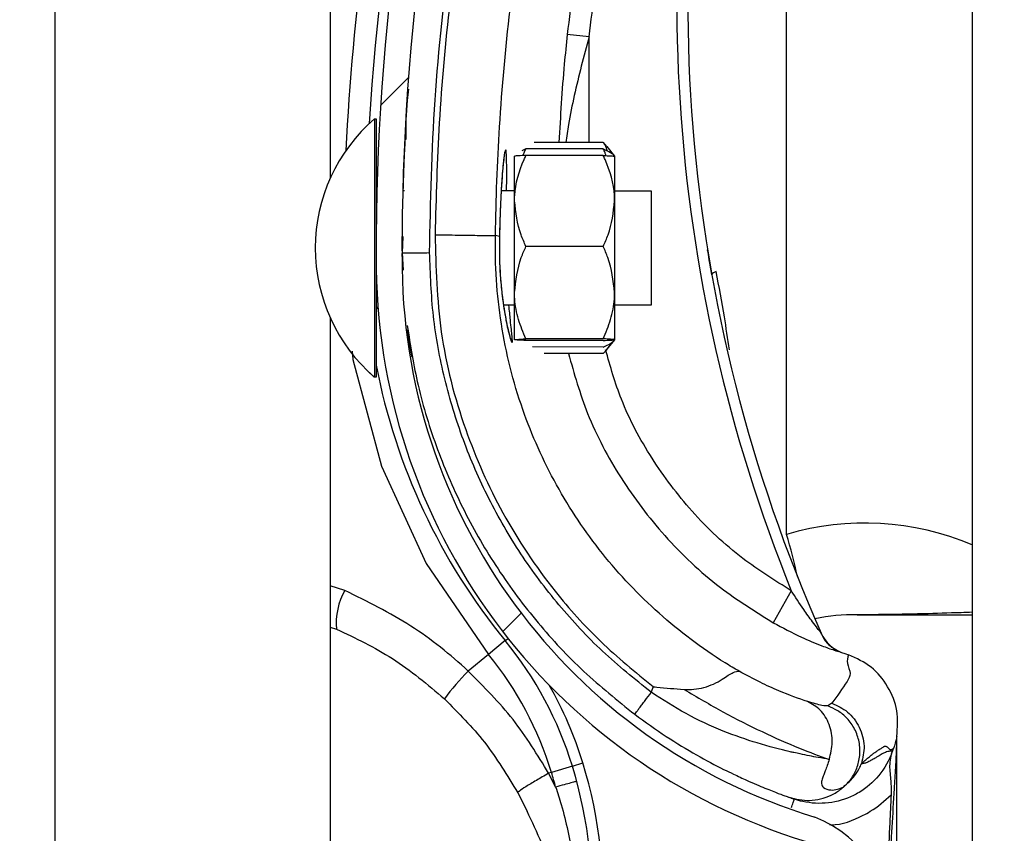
# Model space of a CAD drawing. Header units: inches. Extents: x 170 to 284, y 215 to 248.
# Tile 447 of 656: x 210.7657 to 210.8576, y 223.8136 to 223.8896. Entities that reach past the tile are written whole.
import ezdxf

# ---------------------------------------------------------------- set-up
doc = ezdxf.new("R2010")
doc.units = ezdxf.units.IN
doc.header["$LTSCALE"] = 0.25
doc.header["$MEASUREMENT"] = 0
doc.layers.add('ANNOTATIONS', color=1, linetype='Continuous')
doc.layers.add('RH FRONT OF HOOD', color=7, linetype='Continuous')
doc.styles.add('ARIAL', font='arial.ttf', dxfattribs={"height": 0.09375})
doc.dimstyles.new('STANDARD$0', dxfattribs={"dimtxt": 0.09375, "dimasz": 0.09375, "dimexe": 0.03125, "dimexo": 0.046875, "dimgap": 0.09, "dimtad": 0, "dimtih": 1, "dimtoh": 1, "dimdec": 4, "dimzin": 0, "dimdsep": 46, "dimtxsty": 'ARIAL', "dimcen": 0.09, "dimadec": 0, "dimazin": 0, "dimtfac": 1, "dimtdec": 4, "dimtofl": 0, "dimtmove": 0, "dimatfit": 1, "dimfxl": 1, "dimtolj": 1, "dimtzin": 0, "dimarcsym": 0})

# ---------------------------------------------------------------- blocks, each defined once
blk = doc.blocks.new('*D132')
at = {"layer": 'ANNOTATIONS', "color": 0, "lineweight": -2, "transparency": 16777216}
for p, q in [((210.8125819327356, 224.1544254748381), (212.2530253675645, 224.1544254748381)), ((212.2217753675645, 224.0606754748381), (212.2217753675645, 222.3404997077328)), ((212.2217753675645, 220.1854637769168), (212.2217753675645, 221.9056395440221)), ((211.491250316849, 220.0917137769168), (212.2530253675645, 220.0917137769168))]:
    blk.add_line(p, q, dxfattribs=at)
at = {"layer": 'ANNOTATIONS', "color": 0, "transparency": 16777216}
for points in [[(212.2061503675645, 224.0606754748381), (212.2374003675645, 224.0606754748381), (212.2217753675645, 224.1544254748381)], [(212.2061503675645, 220.1854637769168), (212.2374003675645, 220.1854637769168), (212.2217753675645, 220.0917137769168)]]:
    blk.add_solid(points, dxfattribs=at)
at = {"layer": 'defpoints', "color": 0, "transparency": 16777216}
for p in [(210.7657069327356, 224.1544254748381), (211.444375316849, 220.0917137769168), (212.2217753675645, 220.0917137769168)]:
    blk.add_point(p, dxfattribs=at)
at = {"layer": 'ANNOTATIONS', "color": 0, "transparency": 16777216, "insert": (212.2217753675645, 222.1230696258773), "char_height": 0.09375, "attachment_point": 5, "style": 'ARIAL'}
blk.add_mtext('\\A1;OPENING\\PHEIGHT', dxfattribs=at)

msp = doc.modelspace()

# ---------------------------------------------------------------- hatches: boundary and pattern name
at = {"layer": 'RH FRONT OF HOOD'}
h = msp.add_hatch(dxfattribs=at)
h.set_pattern_fill('ANSI31', color=256, scale=0.34241245, angle=2.8e-322, style=0)
h.set_pattern_definition([(45, (200.7563139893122, 218.4993357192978), (-0.03026527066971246, 0.03026527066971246), [])])
edge = h.paths.add_edge_path(flags=0)
edge.add_arc((210.829581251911, 223.7770340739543), 0.001712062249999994, 450.0000000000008, 472.2104203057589)
edge.add_line((210.8289340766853, 223.7786191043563), (210.8280215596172, 223.780853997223))
edge.add_arc((210.829581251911, 223.7770340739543), 0.004126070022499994, 450, 472.2104203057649, ccw=False)
edge.add_arc((210.829581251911, 223.7681313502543), 0.01302879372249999, 401.47616737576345, 450, ccw=False)
edge.add_arc((210.825335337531, 223.7649811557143), 0.01830194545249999, 359.9999999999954, 400.0613730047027, ccw=False)
edge.add_arc((210.831875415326, 223.7649811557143), 0.01176186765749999, 292.14085769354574, 360, ccw=False)
edge.add_arc((210.829581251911, 223.7682340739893), 0.01566536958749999, 235.25706803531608, 295.43079980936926, ccw=False)
edge.add_arc((210.834820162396, 223.7763492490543), 0.02532140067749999, 212.8542481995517, 235.980933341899, ccw=False)
edge.add_arc((210.826670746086, 223.7699803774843), 0.01504902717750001, 172.1557183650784, 209.3146496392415, ccw=False)
edge.add_arc((210.839100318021, 223.7686449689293), 0.02754708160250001, 453.30850314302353, 532.9325737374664, ccw=False)
edge.add_arc((210.835847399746, 223.8047352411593), 0.008748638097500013, 280.9586189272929, 427.9414322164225)
edge.add_arc((210.8557071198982, 223.8670885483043), 0.05672062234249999, 179.5706357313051, 253.00989973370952, ccw=False)
edge.add_arc((211.014038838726, 223.8682869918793), 0.2150521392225, 163.4260275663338, 180.2060536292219, ccw=False)
edge.add_arc((210.835265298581, 223.9204364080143), 0.02884824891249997, 465.1588434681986, 521.4137567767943, ccw=False)
edge.add_arc((210.817939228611, 223.9749827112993), 0.0284373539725, 290.1205938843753, 343.7190675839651)
edge.add_arc((210.830779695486, 223.9708052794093), 0.01494630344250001, 345.2914408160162, 400.5471921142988)
edge.add_arc((210.827355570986, 223.9689904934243), 0.0187470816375, 397.9578745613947, 431.4396159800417)
edge.add_arc((210.829581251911, 223.9738185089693), 0.0134739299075, 433.8775574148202, 472.2736457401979)
edge.add_arc((210.827013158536, 223.9808379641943), 0.006011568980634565, 474.9825325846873, 495.7175736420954)
edge.add_arc((210.836806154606, 223.9735788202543), 0.01816498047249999, 500.8992600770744, 539.9999999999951)
edge.add_arc((210.829581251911, 223.9735788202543), 0.01094007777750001, 539.9999999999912, 630.0000000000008)
edge.add_arc((210.829581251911, 223.9645048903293), 0.001866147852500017, 270, 285.6422464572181)
edge.add_line((210.8300844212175, 223.9627078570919), (210.8307353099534, 223.9603832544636))
edge.add_arc((210.829581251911, 223.9645048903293), 0.004280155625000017, 269.9999999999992, 285.6422464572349, ccw=False)
edge.add_arc((210.829581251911, 223.9735788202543), 0.01335408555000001, 179.9999999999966, 269.9999999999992, ccw=False)
edge.add_arc((210.836806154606, 223.9735788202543), 0.020578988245, 500.6113583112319, 539.9999999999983, ccw=False)
edge.add_arc((210.827013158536, 223.9808379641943), 0.008425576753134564, 474.5776671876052, 496.4997109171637, ccw=False)
edge.add_arc((210.829581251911, 223.9738185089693), 0.01588793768, 433.69030225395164, 472.4705806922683, ccw=False)
edge.add_arc((210.827355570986, 223.9689904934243), 0.02116108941, 398.1045307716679, 431.5771717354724, ccw=False)
edge.add_arc((210.830779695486, 223.9708052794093), 0.01736031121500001, 345.18024813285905, 400.3658533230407, ccw=False)
edge.add_arc((210.817939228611, 223.9749827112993), 0.030851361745, 289.9181572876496, 343.77953759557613, ccw=False)
edge.add_arc((210.835265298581, 223.9204364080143), 0.02643424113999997, 464.941709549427, 521.3236131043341)
edge.add_arc((211.014038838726, 223.8682869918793), 0.21263813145, 523.4376684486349, 540.2096895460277)
edge.add_arc((210.8557071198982, 223.8670885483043), 0.05430661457, 539.5566266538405, 613.1145348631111)
edge.add_arc((210.835847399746, 223.8047352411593), 0.01116264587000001, 280.0610388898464, 428.5290871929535, ccw=False)
edge.add_arc((210.839100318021, 223.7686449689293), 0.02513307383, 452.9714001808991, 532.9706577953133)
edge.add_arc((210.826670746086, 223.7699803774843), 0.01263501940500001, 532.0830472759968, 568.9826967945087)
edge.add_arc((210.834820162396, 223.7763492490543), 0.022907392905, 213.0443063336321, 236.0197152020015)
edge.add_arc((210.829581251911, 223.7682340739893), 0.01325136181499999, 235.1922404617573, 295.7352497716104)
edge.add_arc((210.831875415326, 223.7649811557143), 0.009347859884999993, 291.7225241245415, 360)
edge.add_arc((210.825335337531, 223.7649811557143), 0.01588793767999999, 359.9999999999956, 399.9521788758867)
edge.add_arc((210.829581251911, 223.7681313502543), 0.01061478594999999, 401.6345013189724, 450.0000000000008)

# ---------------------------------------------------------------- linework, layer by layer
for p, q in [((210.8546275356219, 224.3444764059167), (210.8546275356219, 220.1798849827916)), ((210.7690244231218, 220.1392235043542), (210.7690244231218, 224.2497177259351)), ((210.7947053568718, 224.0671649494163), (210.7947053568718, 223.874791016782)), ((210.8373029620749, 223.8415167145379), (210.8373029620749, 223.9069374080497)), ((210.8188647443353, 223.8879537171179), (210.8168232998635, 223.8881739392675)), ((210.8188619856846, 223.8781019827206), (210.8188647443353, 223.8879537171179)), ((210.7988198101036, 223.8803095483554), (210.7988146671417, 223.8578195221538)), ((210.7988182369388, 223.8803095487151), (210.7988198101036, 223.8803095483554)), ((210.7988198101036, 223.8803095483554), (210.7989910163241, 223.8803095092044)), ((210.7989910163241, 223.8803095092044), (210.7989884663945, 223.8691587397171)), ((210.8016761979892, 223.8783728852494), (210.8016763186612, 223.8783751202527)), ((210.8201772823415, 223.8781016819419), (210.813742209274, 223.878103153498)), ((210.8201772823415, 223.8781016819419), (210.8204821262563, 223.8777125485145)), ((210.8205047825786, 223.8777308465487), (210.8212470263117, 223.8768118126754)), ((210.8118982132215, 223.872644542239), (210.8118991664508, 223.8768129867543)), ((210.8129693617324, 223.8774966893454), (210.8125824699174, 223.8773104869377)), ((210.8201770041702, 223.8768852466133), (210.8129692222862, 223.8768868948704)), ((210.8201771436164, 223.8774950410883), (210.8129693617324, 223.8774966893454)), ((210.8212470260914, 223.8768108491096), (210.8212460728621, 223.8726424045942)), ((210.8014672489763, 223.8736062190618), (210.8016383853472, 223.8736061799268)), ((210.8106557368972, 223.8736041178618), (210.8118984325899, 223.8736038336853)), ((210.8212462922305, 223.8736016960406), (210.8246704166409, 223.8736009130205)), ((210.8246704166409, 223.8736009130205), (210.824668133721, 223.8636177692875)), ((210.8118962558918, 223.8640851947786), (210.8118982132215, 223.872644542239)), ((210.8212460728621, 223.8726424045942), (210.8212441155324, 223.8640830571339)), ((210.810497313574, 223.8693187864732), (210.81012714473, 223.8694232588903)), ((210.8014633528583, 223.8693278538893), (210.8014012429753, 223.8678096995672)), ((210.8014079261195, 223.8679730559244), (210.8014119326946, 223.8693302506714)), ((210.810497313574, 223.8693187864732), (210.81049738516, 223.8693186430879)), ((210.8014012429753, 223.8678096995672), (210.8015026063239, 223.8661664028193)), ((210.801406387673, 223.867451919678), (210.8014071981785, 223.8677264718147)), ((210.8201750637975, 223.8684000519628), (210.8129672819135, 223.8684017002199)), ((210.7989879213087, 223.8667750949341), (210.7989858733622, 223.8578194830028)), ((210.8118952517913, 223.8596942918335), (210.8118962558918, 223.8640851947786)), ((210.8212441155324, 223.8640830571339), (210.8212431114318, 223.8596921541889)), ((210.824668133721, 223.8636177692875), (210.8246679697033, 223.8629005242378)), ((210.8118959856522, 223.8629034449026), (210.8108750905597, 223.8629036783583)), ((210.8246679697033, 223.8629005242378), (210.8212438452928, 223.8629013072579)), ((210.7947053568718, 223.8617174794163), (210.7947053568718, 223.669343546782)), ((210.8201730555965, 223.8596182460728), (210.8129652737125, 223.8596198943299)), ((210.8201730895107, 223.8597665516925), (210.8129653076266, 223.8597681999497)), ((210.8212431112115, 223.8596911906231), (210.8205004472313, 223.8587724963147)), ((210.8201729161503, 223.8590084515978), (210.8135648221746, 223.8590099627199)), ((210.8201727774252, 223.8584018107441), (210.8146552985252, 223.8584030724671)), ((210.7988146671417, 223.8578195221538), (210.7988142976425, 223.8562037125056)), ((210.7989858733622, 223.8578194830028), (210.798985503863, 223.8562036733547)), ((210.7988142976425, 223.8562037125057), (210.7988127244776, 223.8562037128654)), ((210.798985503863, 223.8562036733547), (210.7988142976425, 223.8562037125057)), ((210.7960692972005, 223.8362745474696), (210.7947053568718, 223.836709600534)), ((210.8377356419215, 223.8362540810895), (210.8360525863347, 223.8332744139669)), ((210.7947053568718, 223.8328457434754), (210.7952739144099, 223.8326720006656)), ((210.8110359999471, 223.8315948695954), (210.8112949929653, 223.8318069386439)), ((210.8110359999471, 223.8315948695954), (210.8094626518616, 223.8303065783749)), ((210.8094626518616, 223.8303065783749), (210.8075664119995, 223.8287538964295)), ((210.8423267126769, 223.8305305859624), (210.8427453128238, 223.8303835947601)), ((210.8427453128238, 223.8303835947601), (210.8430773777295, 223.8302598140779)), ((210.8248431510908, 223.8273005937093), (210.8246607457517, 223.8267717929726)), ((210.8415319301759, 223.8257633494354), (210.8411463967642, 223.8255012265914)), ((210.8475911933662, 223.8226423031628), (210.8475911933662, 223.8226642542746)), ((210.8475911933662, 223.7696883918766), (210.8475911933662, 223.8221105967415)), ((210.8472616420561, 223.8215305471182), (210.8471653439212, 223.8212513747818)), ((210.8172971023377, 223.8198835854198), (210.8153519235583, 223.8192907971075)), ((210.8172971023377, 223.8198835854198), (210.8182797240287, 223.8201830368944)), ((210.8153519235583, 223.8192907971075), (210.8150862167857, 223.8192098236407)), ((210.8157402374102, 223.8179341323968), (210.8150862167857, 223.8192098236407)), ((210.8121959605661, 223.8173848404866), (210.8130672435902, 223.8156799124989)), ((210.8375218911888, 223.8169756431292), (210.8376887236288, 223.8169163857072)), ((210.8377671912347, 223.816888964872), (210.8380179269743, 223.8168014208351))]:
    msp.add_line(p, q, dxfattribs=at)
at = {"layer": 'RH FRONT OF HOOD', "flags": 128}
msp.add_lwpolyline([(210.7967477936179, 223.8586325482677), (210.7968207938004, 223.8578375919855), (210.799479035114, 223.8478826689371), (210.8036516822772, 223.8387984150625), (210.8094626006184, 223.8303066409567), (210.8094626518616, 223.8303065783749), (210.8094626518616, 223.8303065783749)], dxfattribs=at)
at = {"layer": 'RH FRONT OF HOOD'}
for centre, radius, start, end in [((211.0140036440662, 223.8669035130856), 0.21606225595, 161.092978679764, 176.5593061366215), ((211.014038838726, 223.8682869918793), 0.2150521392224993, 163.4260275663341, 180.2060536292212), ((211.014038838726, 223.8682869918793), 0.2126381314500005, 163.4376684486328, 180.2096895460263), ((210.9735989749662, 223.8911976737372), 0.1465525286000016, 165.3406183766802, 202.0185750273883), ((210.9735989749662, 223.8911976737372), 0.1455252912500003, 165.3544246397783, 203.870550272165), ((211.0140036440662, 223.8669035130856), 0.2180957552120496, 167.1792232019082, 177.2529346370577), ((210.8092349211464, 223.8682542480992), 0.01593228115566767, 130.8294767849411, 229.1443187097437), ((210.8092364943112, 223.8682542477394), 0.01593228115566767, 130.8294767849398, 229.1443187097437), ((210.7995374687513, 223.8741545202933), 0.0005478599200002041, 179.9868977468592, 209.2820731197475), ((210.8557071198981, 223.8670885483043), 0.05672062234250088, 179.5706357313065, 253.009899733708), ((210.8557071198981, 223.8670885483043), 0.05430661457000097, 179.5566266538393, 253.114534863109), ((210.8307982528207, 223.8655191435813), 0.0005320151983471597, 98.82251519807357, 154.8284159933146), ((210.7995347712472, 223.8623584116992), 0.0005478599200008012, 134.565104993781, 179.98689774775), ((210.8558090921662, 223.8682560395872), 0.05786770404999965, 190.8936622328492, 219.3113539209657), ((210.8445995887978, 223.8168941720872), 0.02568093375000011, 67.01549504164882, 106.5066258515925), ((210.7810809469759, 223.8249947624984), 0.05859940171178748, 12.39253662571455, 16.37646921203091), ((210.8013658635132, 223.8332160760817), 0.006116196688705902, 149.9959646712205, 185.1035778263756), ((210.8434822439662, 223.8168941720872), 0.01712062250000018, 88.6104970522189, 101.9466001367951), ((210.8439098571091, 223.834523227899), 0.0005136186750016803, 268.6104970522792, 270.0142555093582), ((210.8436528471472, 223.8336933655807), 0.003424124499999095, 203.8705502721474, 250.6224115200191), ((210.7845430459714, 223.8099018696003), 0.03424124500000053, 16.94846748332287, 39.31135392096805), ((210.7845430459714, 223.8099018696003), 0.03220774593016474, 16.9484674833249, 39.3113539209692), ((210.8239796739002, 223.8125540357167), 0.02306145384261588, 135.3749046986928, 143.8386130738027), ((210.7845430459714, 223.8099018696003), 0.03526848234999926, 16.94846748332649, 29.83866096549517), ((210.7760269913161, 223.8073066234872), 0.04314396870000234, 355.771303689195, 16.94846748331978), ((210.7760269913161, 223.8073066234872), 0.04417120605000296, 355.7713036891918, 16.94846748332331), ((210.7760269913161, 223.8073066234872), 0.04111046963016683, 14.9804964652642, 16.94846748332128), ((210.835847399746, 223.8047352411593), 0.01116264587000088, 280.0610388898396, 68.52908719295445)]:
    msp.add_arc(centre, radius, start, end, dxfattribs=at)
for points, knots in [([(210.8039693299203, 223.8678154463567), (210.8040681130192, 223.8725708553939), (210.804266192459, 223.8821063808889), (210.805875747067, 223.8964153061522), (210.8083325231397, 223.9107248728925), (210.8108298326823, 223.9201287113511), (210.8120815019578, 223.9248419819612)], [0, 0, 0, 0, 0.2468628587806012, 0.4950083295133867, 0.74689458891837, 1, 1, 1, 1]), ([(210.8244129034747, 223.9251089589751), (210.8239848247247, 223.9236796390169), (210.8223999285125, 223.9183878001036), (210.820104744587, 223.9090897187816), (210.8180381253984, 223.8981803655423), (210.8171868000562, 223.89116806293), (210.8168232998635, 223.8881739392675)], [0, 0, 0, 0, 0.1185397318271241, 0.4388752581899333, 0.7604101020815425, 1, 1, 1, 1]), ([(210.8188647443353, 223.8879537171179), (210.8192244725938, 223.8909168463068), (210.820065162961, 223.897841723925), (210.8221090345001, 223.9086383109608), (210.8243793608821, 223.917840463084), (210.8259521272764, 223.9230918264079), (210.8263757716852, 223.9245063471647)], [0, 0, 0, 0, 0.2395900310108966, 0.5599255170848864, 0.8814604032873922, 0.9999999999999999, 0.9999999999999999, 0.9999999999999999, 0.9999999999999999]), ([(210.812494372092, 223.92435366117), (210.8115202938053, 223.9207234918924), (210.8095693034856, 223.9134525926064), (210.8073910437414, 223.9023718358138), (210.8057799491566, 223.8911892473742), (210.8047691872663, 223.8802205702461), (210.8045745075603, 223.8729727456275), (210.8044810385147, 223.8694929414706)], [0, 0, 0, 0, 0.2027568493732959, 0.4061035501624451, 0.6088604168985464, 0.8122072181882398, 1, 1, 1, 1]), ([(210.8101271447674, 223.8694232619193), (210.8101271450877, 223.8694232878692), (210.8101689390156, 223.8728096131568), (210.8104320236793, 223.8798563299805), (210.8113839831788, 223.8905295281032), (210.8129585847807, 223.9014055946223), (210.8150770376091, 223.9121929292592), (210.8169753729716, 223.9192679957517), (210.8179245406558, 223.9228055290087)], [0, 0, 0, 0, 1.439079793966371e-06, 0.1877923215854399, 0.3908439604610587, 0.5938956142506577, 0.7969478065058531, 1, 1, 1, 1]), ([(210.8168232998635, 223.8881739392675), (210.8167261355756, 223.8872561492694), (210.8163711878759, 223.8839034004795), (210.8161854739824, 223.880543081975), (210.8160505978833, 223.8781026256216)], [0, 0, 0, 0, 0.2737425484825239, 0.9999999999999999, 0.9999999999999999, 0.9999999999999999, 0.9999999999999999]), ([(210.8188647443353, 223.8879537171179), (210.8186176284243, 223.8870447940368), (210.8178799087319, 223.8843313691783), (210.8171216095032, 223.8810373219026), (210.8167821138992, 223.878656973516), (210.8167030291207, 223.8781024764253)], [0, 0, 0, 0, 0.2786878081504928, 0.8319718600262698, 1, 1, 1, 1]), ([(210.8017750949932, 223.8783778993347), (210.8017807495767, 223.8795975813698), (210.8017880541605, 223.8811731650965), (210.8019823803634, 223.8827346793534), (210.8020262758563, 223.8830874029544)], [0, 0, 0, 0, 0.7741143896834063, 1, 1, 1, 1]), ([(210.8016761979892, 223.8783728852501), (210.8016708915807, 223.8782758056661), (210.8016655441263, 223.8781779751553), (210.8016276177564, 223.87742669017), (210.8015710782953, 223.8763258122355), (210.8015101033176, 223.8745121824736), (210.8014796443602, 223.8736062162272)], [0, 0, 0, 0, 0.330770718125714, 0.3333292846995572, 0.6669765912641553, 1, 1, 1, 1]), ([(210.8205639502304, 223.8773086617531), (210.820509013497, 223.877489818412), (210.8204264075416, 223.8777622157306), (210.8202397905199, 223.8780165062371), (210.8201772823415, 223.8781016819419)], [0, 0, 0, 0, 0.6650456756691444, 1, 1, 1, 1]), ([(210.8111611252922, 223.8736040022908), (210.811164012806, 223.873923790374), (210.8111748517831, 223.8751241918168), (210.8111698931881, 223.8765156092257), (210.8111232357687, 223.8773750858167), (210.8110346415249, 223.8774625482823), (210.810908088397, 223.8768118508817), (210.8107396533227, 223.8750895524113), (210.8105766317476, 223.8725334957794), (210.8105243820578, 223.8704158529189), (210.810497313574, 223.8693187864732)], [0, 0, 0, 0, 0.05114929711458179, 0.1920011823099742, 0.3334894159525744, 0.422421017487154, 0.5646212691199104, 0.7065362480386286, 0.8479681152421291, 1, 1, 1, 1]), ([(210.8109594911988, 223.8769457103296), (210.810959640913, 223.8769462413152), (210.8109665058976, 223.8769705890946), (210.8109349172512, 223.8768336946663), (210.8108903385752, 223.8765184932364), (210.8108430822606, 223.8760554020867), (210.8108186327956, 223.8758158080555)], [0, 0, 0, 0, 0.005301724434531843, 0.2431048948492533, 0.6083977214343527, 1, 1, 1, 1]), ([(210.8118982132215, 223.872644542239), (210.8119016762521, 223.8728124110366), (210.8119287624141, 223.8741254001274), (210.8123603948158, 223.8755650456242), (210.8129099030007, 223.8767581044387), (210.8129692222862, 223.8768868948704)], [0, 0, 0, 0, 0.1156468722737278, 0.904534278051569, 1, 1, 1, 1]), ([(210.8129692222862, 223.8768868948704), (210.8127172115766, 223.8768766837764), (210.8122072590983, 223.8768560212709), (210.811922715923, 223.8768307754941), (210.8119035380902, 223.876816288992), (210.8118991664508, 223.8768129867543)], [0, 0, 0, 0, 0.4299704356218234, 0.8700602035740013, 0.9999999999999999, 0.9999999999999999, 0.9999999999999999, 0.9999999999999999]), ([(210.8127143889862, 223.8768754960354), (210.8127370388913, 223.8769669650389), (210.8127901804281, 223.8771815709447), (210.8129040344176, 223.8773818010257), (210.8129693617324, 223.8774966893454)], [0, 0, 0, 0, 0.4262184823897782, 1, 1, 1, 1]), ([(210.8212460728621, 223.8726424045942), (210.8212426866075, 223.8728102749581), (210.8212162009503, 223.8741232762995), (210.8207852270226, 223.875563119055), (210.8202362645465, 223.8767564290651), (210.8201770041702, 223.8768852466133)], [0, 0, 0, 0, 0.1156468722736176, 0.9045342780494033, 0.9999999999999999, 0.9999999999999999, 0.9999999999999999, 0.9999999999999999]), ([(210.8201770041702, 223.8768852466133), (210.8204290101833, 223.876874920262), (210.8209389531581, 223.8768540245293), (210.8212234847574, 223.876828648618), (210.8212426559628, 223.8768141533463), (210.8212470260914, 223.8768108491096)], [0, 0, 0, 0, 0.4299704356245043, 0.8700602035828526, 0.9999999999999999, 0.9999999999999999, 0.9999999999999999, 0.9999999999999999]), ([(210.8204318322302, 223.8768737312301), (210.8204092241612, 223.8769652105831), (210.8203561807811, 223.8771798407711), (210.8202424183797, 223.8773801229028), (210.8201771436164, 223.8774950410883)], [0, 0, 0, 0, 0.4262184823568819, 1, 1, 1, 1]), ([(210.8201771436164, 223.8774950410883), (210.8204291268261, 223.8773849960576), (210.8209390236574, 223.877162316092), (210.8212234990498, 223.8768911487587), (210.8212426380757, 223.8767359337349), (210.8212470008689, 223.8767005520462)], [0, 0, 0, 0, 0.4299704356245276, 0.8700602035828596, 1, 1, 1, 1]), ([(210.8108186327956, 223.8758158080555), (210.8108139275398, 223.8757722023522), (210.8107785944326, 223.8754447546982), (210.8107061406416, 223.8745044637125), (210.8106141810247, 223.8730092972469), (210.8105411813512, 223.8712329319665), (210.8105061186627, 223.8699630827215), (210.8104981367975, 223.8693133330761), (210.8104981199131, 223.8693119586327)], [0, 0, 0, 0, 0.03583539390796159, 0.2690981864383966, 0.5116419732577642, 0.7561140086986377, 0.9994840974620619, 1, 1, 1, 1]), ([(210.8129672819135, 223.8684017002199), (210.8128044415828, 223.8687600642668), (210.8121883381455, 223.8701159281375), (210.8120211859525, 223.8715727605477), (210.8118982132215, 223.872644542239)], [0, 0, 0, 0, 0.2643068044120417, 1, 1, 1, 1]), ([(210.8201750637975, 223.8684000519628), (210.8203380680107, 223.8687583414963), (210.8209547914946, 223.8701139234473), (210.8211226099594, 223.8715706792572), (210.8212460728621, 223.8726424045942)], [0, 0, 0, 0, 0.2643068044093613, 1, 1, 1, 1]), ([(210.8044806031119, 223.8694929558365), (210.8052047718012, 223.8694815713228), (210.8066531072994, 223.869458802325), (210.8084942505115, 223.8694308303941), (210.8098091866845, 223.8694148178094), (210.8100211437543, 223.8694204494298), (210.8101271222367, 223.8694232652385)], [0, 0, 0, 0, 0.2500007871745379, 0.5000009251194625, 0.7500005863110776, 1, 1, 1, 1]), ([(210.8044806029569, 223.8694929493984), (210.8045633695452, 223.8664556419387), (210.8047316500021, 223.8602802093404), (210.8070210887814, 223.8514932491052), (210.8106354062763, 223.8433266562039), (210.8150501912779, 223.8367466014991), (210.8198592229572, 223.8313619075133), (210.8231732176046, 223.8286613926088), (210.8248431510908, 223.8273005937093)], [0, 0, 0, 0, 0.1870908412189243, 0.3803918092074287, 0.5558755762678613, 0.7364481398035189, 0.8671952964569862, 1, 1, 1, 1]), ([(210.8328703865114, 223.8287326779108), (210.8324286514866, 223.8289953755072), (210.8297811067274, 223.8305698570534), (210.8252560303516, 223.8340012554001), (210.819924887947, 223.8396025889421), (210.815636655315, 223.8460424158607), (210.8123873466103, 223.8532684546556), (210.8104277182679, 223.8611432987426), (210.8100569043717, 223.8666712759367), (210.810127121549, 223.8694232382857), (210.8101271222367, 223.8694232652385)], [0, 0, 0, 0, 0.03155846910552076, 0.1891461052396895, 0.34673388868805, 0.5043277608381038, 0.6619226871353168, 0.8309600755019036, 0.9999983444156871, 1, 1, 1, 1]), ([(210.8104987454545, 223.8693097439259), (210.8104974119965, 223.8692673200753), (210.8104765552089, 223.8686037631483), (210.8104818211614, 223.8672721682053), (210.8105757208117, 223.8654486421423), (210.8106949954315, 223.8641442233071), (210.8107824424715, 223.8635493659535), (210.810799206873, 223.8634353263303)], [0, 0, 0, 0, 0.02096907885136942, 0.3279800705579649, 0.6261032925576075, 0.928320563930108, 1, 1, 1, 1]), ([(210.81049738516, 223.8693186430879), (210.810489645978, 223.8688636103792), (210.8104651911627, 223.8674257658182), (210.810587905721, 223.8650155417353), (210.8109039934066, 223.8624740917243), (210.8112870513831, 223.8605468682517), (210.8115692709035, 223.8595629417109), (210.8117143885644, 223.8593270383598), (210.8117025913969, 223.8598851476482), (210.8115447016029, 223.8611367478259), (210.8114253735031, 223.8624235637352), (210.8113808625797, 223.8629035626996)], [0, 0, 0, 0, 0.05799721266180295, 0.1832636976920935, 0.306412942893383, 0.4347166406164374, 0.5675677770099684, 0.6609498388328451, 0.792266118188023, 0.9225125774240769, 1, 1, 1, 1]), ([(210.8014012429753, 223.8678096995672), (210.8014355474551, 223.8678097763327), (210.8014883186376, 223.8678098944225), (210.8018085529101, 223.8678106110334), (210.8021399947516, 223.8678113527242), (210.8025514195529, 223.8678122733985), (210.8031493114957, 223.8678136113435), (210.8036462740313, 223.8678147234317), (210.8039693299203, 223.8678154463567)], [0, 0, 0, 0, 0.2394568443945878, 0.3683606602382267, 0.5000000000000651, 0.631639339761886, 0.7605431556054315, 1, 1, 1, 1]), ([(210.8246607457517, 223.8267717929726), (210.8231161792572, 223.8280133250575), (210.8200245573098, 223.8304983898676), (210.8159666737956, 223.8348710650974), (210.8123928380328, 223.8396470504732), (210.8094044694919, 223.8448211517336), (210.807013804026, 223.8502964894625), (210.8052909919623, 223.8560125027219), (210.804185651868, 223.8618751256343), (210.8040412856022, 223.8658395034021), (210.8039693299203, 223.8678154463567)], [0, 0, 0, 0, 0.1247413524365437, 0.2496837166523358, 0.3746881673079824, 0.4999855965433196, 0.6253465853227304, 0.7503062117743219, 0.8755465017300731, 1, 1, 1, 1]), ([(210.8118962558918, 223.8640851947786), (210.8120242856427, 223.8651963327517), (210.8121950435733, 223.8666782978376), (210.8128127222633, 223.8680567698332), (210.8129672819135, 223.8684017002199)], [0, 0, 0, 0, 0.7497733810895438, 0.9999999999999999, 0.9999999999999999, 0.9999999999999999, 0.9999999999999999]), ([(210.8212441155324, 223.8640830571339), (210.8211165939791, 223.8651942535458), (210.8209465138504, 223.8666762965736), (210.8203294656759, 223.8680550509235), (210.8201750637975, 223.8684000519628)], [0, 0, 0, 0, 0.7497733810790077, 1, 1, 1, 1]), ([(210.8303167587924, 223.8657454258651), (210.8302309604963, 223.8662376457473), (210.8300691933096, 223.867165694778), (210.8299311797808, 223.8680205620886), (210.8299225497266, 223.8680742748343), (210.82991924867, 223.8680948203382)], [0, 0, 0, 0, 0.4108597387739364, 0.7746496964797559, 1, 1, 1, 1]), ([(210.831952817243, 223.8587292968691), (210.8318055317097, 223.8597685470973), (210.831455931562, 223.86223533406), (210.8309876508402, 223.864648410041), (210.830716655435, 223.8660448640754)], [0, 0, 0, 0, 0.4212971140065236, 1, 1, 1, 1]), ([(210.8129653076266, 223.8597681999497), (210.8127134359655, 223.8603660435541), (210.8122037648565, 223.8615758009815), (210.8119195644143, 223.8630493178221), (210.8119005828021, 223.8638928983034), (210.8118962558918, 223.8640851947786)], [0, 0, 0, 0, 0.4299704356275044, 0.870060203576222, 0.9999999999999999, 0.9999999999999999, 0.9999999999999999, 0.9999999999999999]), ([(210.8201730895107, 223.8597665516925), (210.8204252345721, 223.8603642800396), (210.8209354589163, 223.86157380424), (210.8212203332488, 223.863047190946), (210.8212397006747, 223.8638907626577), (210.8212441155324, 223.8640830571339)], [0, 0, 0, 0, 0.4299704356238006, 0.8700602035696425, 1, 1, 1, 1]), ([(210.810799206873, 223.8634353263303), (210.8108517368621, 223.8630474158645), (210.8109745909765, 223.8621401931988), (210.8111948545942, 223.8610380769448), (210.8113764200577, 223.8602658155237), (210.8114918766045, 223.8598965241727), (210.8114946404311, 223.8598894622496), (210.8114954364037, 223.8598874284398)], [0, 0, 0, 0, 0.1981000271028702, 0.4633049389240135, 0.7305309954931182, 0.922393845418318, 1, 1, 1, 1]), ([(210.8018878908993, 223.8610188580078), (210.8021808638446, 223.8591491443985), (210.8027972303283, 223.8552155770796), (210.8046143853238, 223.8494056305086), (210.8071077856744, 223.8436501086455), (210.8102539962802, 223.8382191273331), (210.8140039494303, 223.8332047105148), (210.8182642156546, 223.8286231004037), (210.8215023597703, 223.8260183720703), (210.8231185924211, 223.8247182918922)], [0, 0, 0, 0, 0.1313887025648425, 0.2764200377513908, 0.4215581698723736, 0.5666389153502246, 0.7114924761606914, 0.8559992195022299, 1, 1, 1, 1]), ([(210.8023320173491, 223.85806080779), (210.8023342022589, 223.8580500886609), (210.8023428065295, 223.8580078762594), (210.8021918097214, 223.8587501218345), (210.8020020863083, 223.8600438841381), (210.8019178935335, 223.8606180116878)], [0, 0, 0, 0, 0.1591842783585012, 0.6268746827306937, 1, 1, 1, 1]), ([(210.8023318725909, 223.8580607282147), (210.8023340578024, 223.8580500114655), (210.8023426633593, 223.8580078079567), (210.8021917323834, 223.8587494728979), (210.8020021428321, 223.8600422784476), (210.801918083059, 223.860615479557)], [0, 0, 0, 0, 0.1592756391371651, 0.6272415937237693, 1, 1, 1, 1]), ([(210.8023317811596, 223.8580606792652), (210.8023339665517, 223.8580499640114), (210.8023425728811, 223.8580077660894), (210.8021916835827, 223.8587490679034), (210.8020021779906, 223.8600412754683), (210.8019182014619, 223.8606138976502)], [0, 0, 0, 0, 0.1593327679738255, 0.6274710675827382, 1, 1, 1, 1]), ([(210.8023316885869, 223.8580606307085), (210.802333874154, 223.8580499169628), (210.802342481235, 223.8580077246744), (210.8021916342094, 223.8587486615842), (210.8020022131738, 223.8600402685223), (210.8019183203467, 223.8606123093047)], [0, 0, 0, 0, 0.1593901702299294, 0.627701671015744, 1, 1, 1, 1]), ([(210.8118952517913, 223.8596942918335), (210.8120230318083, 223.8597133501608), (210.8121934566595, 223.8597387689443), (210.8128108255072, 223.8597623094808), (210.8129653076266, 223.8597681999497)], [0, 0, 0, 0, 0.7497733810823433, 1, 1, 1, 1]), ([(210.8129652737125, 223.8596198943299), (210.8127132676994, 223.8596302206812), (210.8122033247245, 223.8596511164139), (210.8119187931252, 223.8596764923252), (210.8118996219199, 223.8596909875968), (210.8118952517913, 223.8596942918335)], [0, 0, 0, 0, 0.4299704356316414, 0.870060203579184, 0.9999999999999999, 0.9999999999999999, 0.9999999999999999, 0.9999999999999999]), ([(210.8201727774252, 223.8584018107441), (210.8204554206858, 223.8586905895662), (210.8207662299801, 223.8590081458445), (210.8208886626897, 223.8593454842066), (210.820899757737, 223.8593760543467)], [0, 0, 0, 0, 0.9093784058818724, 1, 1, 1, 1]), ([(210.8201729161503, 223.8590084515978), (210.8204249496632, 223.8591183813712), (210.820934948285, 223.8593408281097), (210.8212195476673, 223.8596118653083), (210.8212387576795, 223.8597670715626), (210.8212431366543, 223.8598024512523)], [0, 0, 0, 0, 0.4299704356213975, 0.8700602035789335, 1, 1, 1, 1]), ([(210.8201730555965, 223.8596182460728), (210.820425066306, 223.8596284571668), (210.8209350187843, 223.8596491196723), (210.8212195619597, 223.859674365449), (210.8212387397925, 223.8596888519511), (210.8212431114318, 223.8596921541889)], [0, 0, 0, 0, 0.4299704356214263, 0.8700602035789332, 1, 1, 1, 1]), ([(210.8212431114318, 223.8596921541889), (210.8211153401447, 223.8597112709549), (210.8209449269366, 223.8597367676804), (210.8203275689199, 223.8597605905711), (210.8201730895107, 223.8597665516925)], [0, 0, 0, 0, 0.7497733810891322, 0.9999999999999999, 0.9999999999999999, 0.9999999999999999, 0.9999999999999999]), ([(210.816933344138, 223.8584025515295), (210.8174682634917, 223.8565152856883), (210.8186198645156, 223.8524522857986), (210.8217039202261, 223.8467051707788), (210.825851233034, 223.8411961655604), (210.8306829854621, 223.8366229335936), (210.8343733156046, 223.8343216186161), (210.8360525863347, 223.8332744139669)], [0, 0, 0, 0, 0.1810254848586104, 0.3897206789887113, 0.598415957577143, 0.8172607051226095, 1, 1, 1, 1]), ([(210.8377356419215, 223.8362540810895), (210.836199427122, 223.8372121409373), (210.8328235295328, 223.8393175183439), (210.8284022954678, 223.8435007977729), (210.824612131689, 223.8485419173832), (210.8218583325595, 223.8536442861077), (210.8208452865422, 223.857195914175), (210.8203996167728, 223.8587583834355)], [0, 0, 0, 0, 0.1859244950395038, 0.408577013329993, 0.6208996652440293, 0.8332222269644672, 1, 1, 1, 1]), ([(210.8075664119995, 223.8287538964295), (210.8075663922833, 223.8287539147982), (210.805905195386, 223.8303015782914), (210.8022795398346, 223.8332221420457), (210.7981620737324, 223.835245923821), (210.7960692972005, 223.8362745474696)], [0, 0, 0, 0, 5.836249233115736e-06, 0.4917349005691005, 1, 1, 1, 1]), ([(210.8404327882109, 223.83242341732), (210.8404290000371, 223.8324279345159), (210.8403613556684, 223.8325085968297), (210.8401195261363, 223.8328136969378), (210.839599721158, 223.8335032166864), (210.8387578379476, 223.8346805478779), (210.8381168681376, 223.8356672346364), (210.8377356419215, 223.8362540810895)], [0, 0, 0, 0, 0.005253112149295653, 0.09380336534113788, 0.2660256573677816, 0.5634579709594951, 1, 1, 1, 1]), ([(210.8546275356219, 223.8342406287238), (210.8542769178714, 223.8342287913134), (210.8527169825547, 223.834176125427), (210.8504599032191, 223.8341090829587), (210.8480722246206, 223.8340544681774), (210.8465175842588, 223.8340297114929), (210.8455199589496, 223.8340187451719), (210.8448863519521, 223.8340139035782), (210.8444864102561, 223.834011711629), (210.8442345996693, 223.8340106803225), (210.8440611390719, 223.8340101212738), (210.843952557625, 223.8340098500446), (210.8439032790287, 223.8340097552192), (210.8438991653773, 223.8340097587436), (210.8438974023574, 223.834009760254)], [0, 0, 0, 0, 0.09048385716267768, 0.4025722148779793, 0.6140598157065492, 0.7523489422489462, 0.8411803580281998, 0.8978729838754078, 0.9340902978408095, 0.9574251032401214, 0.9727591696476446, 0.9884414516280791, 0.995046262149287, 1, 1, 1, 1]), ([(210.8439099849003, 223.83400960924), (210.8439115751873, 223.8340096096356), (210.8439153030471, 223.8340096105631), (210.8439657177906, 223.8340096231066), (210.8440762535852, 223.8340096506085), (210.8442524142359, 223.8340096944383), (210.8445092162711, 223.8340097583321), (210.8449171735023, 223.8340098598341), (210.8455634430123, 223.8340100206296), (210.8465799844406, 223.8340102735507), (210.8481602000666, 223.8340106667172), (210.8505728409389, 223.8340112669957), (210.8528040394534, 223.8340118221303), (210.8543176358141, 223.8340121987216), (210.8546275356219, 223.8340122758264)], [0, 0, 0, 0, 0.004737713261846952, 0.01110587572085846, 0.02657793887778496, 0.04194739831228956, 0.06549174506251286, 0.1021665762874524, 0.159676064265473, 0.2498373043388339, 0.3901314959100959, 0.6042895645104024, 0.9189806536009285, 1, 1, 1, 1]), ([(210.7952739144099, 223.8326720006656), (210.7970571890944, 223.8318297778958), (210.8006859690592, 223.830115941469), (210.8037848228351, 223.8274947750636), (210.8053608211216, 223.8261617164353)], [0, 0, 0, 0, 0.491425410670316, 1, 1, 1, 1]), ([(210.8360525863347, 223.8332744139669), (210.8369286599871, 223.8328062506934), (210.8384693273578, 223.8319829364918), (210.840452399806, 223.8311585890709), (210.8417002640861, 223.8307129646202), (210.842172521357, 223.8305721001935), (210.842306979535, 223.830537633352), (210.8423069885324, 223.8305376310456)], [0, 0, 0, 0, 0.3699466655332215, 0.6505899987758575, 0.8492685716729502, 0.9999899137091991, 1, 1, 1, 1]), ([(210.8404327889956, 223.8324234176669), (210.8405875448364, 223.8321074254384), (210.8408570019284, 223.8315572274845), (210.8415214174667, 223.8309108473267), (210.8420286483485, 223.8306700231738), (210.8423070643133, 223.8305378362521)], [0, 0, 0, 0, 0.3783552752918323, 0.6587829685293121, 1, 1, 1, 1]), ([(210.8405216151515, 223.832307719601), (210.840519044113, 223.8323110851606), (210.8405133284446, 223.8323185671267), (210.8404849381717, 223.8323558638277), (210.8404693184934, 223.8323763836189)], [0, 0, 0, 0, 0.4498228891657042, 1, 1, 1, 1]), ([(210.8430806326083, 223.8302679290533), (210.8430067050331, 223.8300134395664), (210.8428588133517, 223.8295043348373), (210.8433901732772, 223.8284813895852), (210.8426592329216, 223.8273336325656), (210.8420150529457, 223.8264363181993), (210.8415319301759, 223.8257633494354)], [0, 0, 0, 0, 0.1666800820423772, 0.3334425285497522, 0.5000945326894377, 1, 1, 1, 1]), ([(210.8475911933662, 223.8226642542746), (210.8476514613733, 223.8234704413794), (210.8477719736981, 223.8250824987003), (210.8468302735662, 223.8273524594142), (210.8452899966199, 223.8292677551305), (210.8438172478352, 223.8299344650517), (210.8430806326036, 223.8302679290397)], [0, 0, 0, 0, 0.2500474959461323, 0.4999967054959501, 0.7499165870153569, 0.9999999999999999, 0.9999999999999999, 0.9999999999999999, 0.9999999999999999]), ([(210.8150862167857, 223.8192098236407), (210.8140400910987, 223.8209292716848), (210.8119203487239, 223.8244133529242), (210.8090302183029, 223.8272945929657), (210.8075664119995, 223.8287538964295)], [0, 0, 0, 0, 0.4935154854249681, 1, 1, 1, 1]), ([(210.8277267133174, 223.8270502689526), (210.8280360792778, 223.8270417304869), (210.8286711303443, 223.8270242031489), (210.8296148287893, 223.8272104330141), (210.8305270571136, 223.8275412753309), (210.8315200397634, 223.8281213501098), (210.8323767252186, 223.8287394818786), (210.832708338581, 223.8287355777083), (210.8328709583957, 223.828733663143)], [0, 0, 0, 0, 0.1136768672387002, 0.2333502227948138, 0.3620694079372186, 0.5019163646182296, 0.7557448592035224, 1, 1, 1, 1]), ([(210.8392624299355, 223.8259086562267), (210.8384277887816, 223.8261965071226), (210.8371612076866, 223.8266333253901), (210.8348419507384, 223.8276740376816), (210.8335300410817, 223.8283793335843), (210.8328709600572, 223.8287336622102)], [0, 0, 0, 0, 0.4901989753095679, 0.743884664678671, 1, 1, 1, 1]), ([(210.8248431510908, 223.8273005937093), (210.8248546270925, 223.8272993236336), (210.8249690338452, 223.8272866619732), (210.8259310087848, 223.827182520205), (210.8268798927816, 223.8271041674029), (210.8277259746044, 223.8270343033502)], [0, 0, 0, 0, 0.01193493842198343, 0.1189819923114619, 0.9999999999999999, 0.9999999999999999, 0.9999999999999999, 0.9999999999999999]), ([(210.8053608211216, 223.8261617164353), (210.8066613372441, 223.8248549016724), (210.8092969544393, 223.822206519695), (210.8112212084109, 223.8190060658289), (210.8121959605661, 223.8173848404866)], [0, 0, 0, 0, 0.4934389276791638, 1, 1, 1, 1]), ([(210.8231185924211, 223.8247182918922), (210.8231391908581, 223.8247457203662), (210.8231708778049, 223.8247879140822), (210.8233631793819, 223.8250439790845), (210.8235622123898, 223.825309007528), (210.8238092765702, 223.8256379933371), (210.824168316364, 223.8261160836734), (210.8244667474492, 223.8265134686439), (210.8246607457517, 223.8267717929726)], [0, 0, 0, 0, 0.2394567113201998, 0.3683605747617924, 0.5000000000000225, 0.6316394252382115, 0.7605432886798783, 1, 1, 1, 1]), ([(210.8412779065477, 223.8205090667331), (210.8409391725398, 223.8205661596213), (210.8401300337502, 223.8207025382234), (210.8389783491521, 223.8209306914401), (210.8380631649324, 223.8211245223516), (210.8368047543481, 223.8214025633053), (210.8346721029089, 223.8219615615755), (210.8313428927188, 223.8231178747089), (210.8279321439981, 223.8246700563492), (210.8257358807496, 223.8260810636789), (210.8246607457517, 223.8267717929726)], [0, 0, 0, 0, 0.08980644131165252, 0.2145219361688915, 0.2531624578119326, 0.2759662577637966, 0.4628905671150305, 0.637395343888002, 0.8224944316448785, 1, 1, 1, 1]), ([(210.827727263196, 223.8270500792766), (210.8289457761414, 223.8263280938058), (210.8314485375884, 223.8248451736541), (210.8351296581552, 223.8230118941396), (210.8386284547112, 223.8214538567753), (210.8403800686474, 223.820830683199), (210.8412791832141, 223.8205108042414)], [0, 0, 0, 0, 0.2305257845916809, 0.4734878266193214, 0.7297379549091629, 1, 1, 1, 1]), ([(210.8412786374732, 223.8205075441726), (210.8414059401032, 223.8210375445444), (210.8416704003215, 223.8221385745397), (210.8413530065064, 223.8238010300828), (210.8405336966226, 223.8251890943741), (210.8396764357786, 223.8256745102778), (210.8392635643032, 223.8259082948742)], [0, 0, 0, 0, 0.2405618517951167, 0.4997464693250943, 0.7590693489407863, 1, 1, 1, 1]), ([(210.8411464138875, 223.8255012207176), (210.8410208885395, 223.8254939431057), (210.8407700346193, 223.8254793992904), (210.8397702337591, 223.8257638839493), (210.8392707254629, 223.8259060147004)], [0, 0, 0, 0, 0.5003922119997, 1, 1, 1, 1]), ([(210.8426091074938, 223.8179307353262), (210.8428515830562, 223.8181713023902), (210.8433630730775, 223.8186787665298), (210.8438968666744, 223.8196888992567), (210.8441829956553, 223.8208763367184), (210.8441214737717, 223.8221482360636), (210.8437047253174, 223.8233517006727), (210.8429967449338, 223.8243476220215), (210.8421249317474, 223.8250869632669), (210.8414610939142, 223.8253679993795), (210.8411463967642, 223.8255012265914)], [0, 0, 0, 0, 0.1098512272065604, 0.2317256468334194, 0.3631776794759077, 0.4999999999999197, 0.6368223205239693, 0.768274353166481, 0.8901487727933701, 1, 1, 1, 1]), ([(210.8415319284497, 223.8257633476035), (210.8420413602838, 223.8255245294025), (210.8428250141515, 223.8251571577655), (210.8436231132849, 223.824295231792), (210.8441097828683, 223.8235204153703), (210.8444206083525, 223.8226599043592), (210.8446082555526, 223.8215004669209), (210.844415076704, 223.8206570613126), (210.8442894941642, 223.8201087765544)], [0, 0, 0, 0, 0.239451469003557, 0.368345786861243, 0.4999761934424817, 0.631610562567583, 0.7605158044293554, 1, 1, 1, 1]), ([(210.8231185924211, 223.8247182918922), (210.8241001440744, 223.8240109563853), (210.8260389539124, 223.8226137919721), (210.8288829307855, 223.8209099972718), (210.8310255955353, 223.8197578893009), (210.8320447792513, 223.8192832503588), (210.832347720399, 223.8191421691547)], [0, 0, 0, 0, 0.3013203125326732, 0.5951829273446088, 0.8796725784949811, 1, 1, 1, 1]), ([(210.8475911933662, 223.8226423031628), (210.8475768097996, 223.8225780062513), (210.847507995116, 223.8222703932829), (210.8473915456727, 223.8218598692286), (210.8472737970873, 223.8215405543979), (210.8472737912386, 223.8215405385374)], [0, 0, 0, 0, 0.2090106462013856, 0.9999607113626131, 1, 1, 1, 1]), ([(210.8475911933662, 223.8221105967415), (210.8475911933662, 223.8221158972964), (210.8475911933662, 223.8221477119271), (210.8475911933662, 223.8222528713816), (210.8475911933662, 223.8223970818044), (210.8475911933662, 223.8225665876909), (210.8475911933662, 223.8226119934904), (210.8475911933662, 223.8226423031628)], [0, 0, 0, 0, 0.01571398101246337, 0.09431738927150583, 0.3218612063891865, 0.5473229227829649, 0.9999999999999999, 0.9999999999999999, 0.9999999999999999, 0.9999999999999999]), ([(210.8442886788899, 223.8201064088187), (210.8443930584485, 223.8202056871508), (210.8446143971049, 223.8204162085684), (210.8449474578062, 223.8206981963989), (210.8452178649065, 223.820911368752), (210.8454206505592, 223.8210630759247), (210.8455496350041, 223.8211571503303), (210.8456813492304, 223.8212507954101), (210.8458157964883, 223.8213440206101), (210.8459597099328, 223.8214414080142), (210.8461077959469, 223.8215389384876), (210.8462413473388, 223.8216258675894), (210.8463403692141, 223.8216870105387), (210.8464110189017, 223.821729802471), (210.8464725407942, 223.8217497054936), (210.8465375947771, 223.8217507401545), (210.8466069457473, 223.821729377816), (210.8466805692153, 223.8216826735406), (210.8467545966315, 223.8216081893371), (210.8468250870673, 223.8215430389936), (210.8468804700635, 223.8214927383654), (210.8469170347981, 223.8214619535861), (210.846949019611, 223.821436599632), (210.8469898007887, 223.8214240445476), (210.847044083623, 223.8214215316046), (210.8471101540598, 223.8214387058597), (210.8471820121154, 223.8214731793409), (210.8472353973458, 223.8215122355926), (210.8472620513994, 223.8215317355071)], [0, 0, 0, 0, 0.08480730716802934, 0.1798353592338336, 0.2850849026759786, 0.3228266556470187, 0.3617275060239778, 0.4017874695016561, 0.4430065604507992, 0.485384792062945, 0.5351510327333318, 0.5813528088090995, 0.6105805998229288, 0.6293562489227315, 0.6489120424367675, 0.6766412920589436, 0.7075477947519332, 0.7416323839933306, 0.7850907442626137, 0.8280699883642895, 0.8539878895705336, 0.8729964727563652, 0.8850957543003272, 0.9032140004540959, 0.9275168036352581, 0.9517481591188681, 0.9759089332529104, 1, 1, 1, 1]), ([(210.8467469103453, 223.8070896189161), (210.846883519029, 223.8094508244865), (210.8470898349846, 223.813016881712), (210.8473344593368, 223.8172342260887), (210.8474677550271, 223.8194444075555), (210.8475352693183, 223.82064487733), (210.847562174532, 223.8213025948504), (210.8475751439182, 223.8216656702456), (210.8475817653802, 223.8218661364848), (210.8475853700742, 223.8219772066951), (210.847587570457, 223.8220433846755), (210.8475889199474, 223.8220817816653), (210.8475898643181, 223.8221052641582), (210.8475903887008, 223.8221162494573), (210.8475907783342, 223.822121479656), (210.8475910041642, 223.8221220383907), (210.8475911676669, 223.8221187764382), (210.8475911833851, 223.8221137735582), (210.8475911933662, 223.8221105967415)], [0, 0, 0, 0, 0.4681368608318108, 0.7070129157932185, 0.8371325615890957, 0.9079072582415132, 0.9470740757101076, 0.9687898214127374, 0.9808770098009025, 0.9876679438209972, 0.9915546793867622, 0.9947708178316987, 0.9959953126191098, 0.9972287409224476, 0.9978484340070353, 0.9984730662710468, 0.9990304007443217, 1, 1, 1, 1]), ([(210.8471653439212, 223.8212513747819), (210.8471653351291, 223.8212513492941), (210.8468836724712, 223.8204348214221), (210.8460448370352, 223.8189432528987), (210.8445931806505, 223.8177059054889), (210.8430016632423, 223.8168427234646), (210.8412287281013, 223.8163183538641), (210.8393114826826, 223.816418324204), (210.8382744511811, 223.8167127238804), (210.8380179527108, 223.8168014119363), (210.8380179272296, 223.8168014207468)], [0, 0, 0, 0, 7.189415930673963e-06, 0.2303203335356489, 0.4448965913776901, 0.4983905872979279, 0.7130087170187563, 0.9276298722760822, 0.9999928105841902, 1, 1, 1, 1]), ([(210.8471652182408, 223.8212510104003), (210.8471138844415, 223.8212599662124), (210.8470089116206, 223.8212782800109), (210.8468319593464, 223.8212598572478), (210.8466401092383, 223.8212105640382), (210.846438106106, 223.8211298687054), (210.8462331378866, 223.8210287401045), (210.8460283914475, 223.8209155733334), (210.8458011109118, 223.8207809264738), (210.8455803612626, 223.8206468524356), (210.8453827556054, 223.8205287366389), (210.8452166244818, 223.8204319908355), (210.8450587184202, 223.8203460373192), (210.8448940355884, 223.8202643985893), (210.844732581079, 223.8201952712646), (210.8445752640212, 223.8201436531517), (210.8444249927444, 223.8201106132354), (210.8443334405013, 223.8201077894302), (210.8442886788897, 223.8201064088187)], [0, 0, 0, 0, 0.06578093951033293, 0.1345158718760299, 0.2062058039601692, 0.27713025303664, 0.3450539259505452, 0.4118164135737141, 0.4774590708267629, 0.5636721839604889, 0.622780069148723, 0.6670965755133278, 0.724168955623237, 0.7778304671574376, 0.8321346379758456, 0.8905164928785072, 0.9464714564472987, 1, 1, 1, 1]), ([(210.8470895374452, 223.8210249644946), (210.8470251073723, 223.8207670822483), (210.8468596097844, 223.8201046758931), (210.8469777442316, 223.8189707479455), (210.8470733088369, 223.8178654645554), (210.847051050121, 223.8173099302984), (210.8470468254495, 223.8172044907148)], [0, 0, 0, 0, 0.2412678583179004, 0.6197299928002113, 0.92782531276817, 0.9999999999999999, 0.9999999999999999, 0.9999999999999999, 0.9999999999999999]), ([(210.8472737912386, 223.8215405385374), (210.8472737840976, 223.8215405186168), (210.8472138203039, 223.8213732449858), (210.8471516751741, 223.8211990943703), (210.8470895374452, 223.8210249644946)], [0, 0, 0, 0, 0.000119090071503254, 1, 1, 1, 1]), ([(210.8470895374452, 223.8210249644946), (210.847112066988, 223.8210927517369), (210.8471628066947, 223.8212454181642), (210.84722632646, 223.8214286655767), (210.8472616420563, 223.8215305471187)], [0, 0, 0, 0, 0.4440219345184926, 1, 1, 1, 1]), ([(210.8412773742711, 223.8205058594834), (210.8411592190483, 223.8201355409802), (210.8409945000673, 223.819619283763), (210.8407427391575, 223.8190219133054), (210.8405783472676, 223.8185890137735), (210.8405158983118, 223.8181444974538), (210.8408042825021, 223.8177829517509), (210.8416837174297, 223.8175428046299), (210.8422392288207, 223.8177756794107), (210.8426091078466, 223.8179307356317)], [0, 0, 0, 0, 0.1001269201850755, 0.1395859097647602, 0.1897135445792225, 0.2582342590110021, 0.3697357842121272, 0.5803479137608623, 1, 1, 1, 1]), ([(210.8426091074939, 223.8179307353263), (210.8429825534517, 223.8182768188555), (210.8436232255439, 223.818870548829), (210.8440410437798, 223.8195905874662), (210.8442145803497, 223.819947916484), (210.844260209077, 223.8200491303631), (210.8442720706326, 223.8200751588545), (210.8442760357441, 223.8200838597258)], [0, 0, 0, 0, 0.502280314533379, 0.8616962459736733, 0.9584272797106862, 0.9861029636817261, 1, 1, 1, 1]), ([(210.8150862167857, 223.8192098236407), (210.8146885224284, 223.8189836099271), (210.8138699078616, 223.8185179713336), (210.812913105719, 223.8179358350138), (210.8122827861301, 223.8175158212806), (210.8122243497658, 223.817427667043), (210.8121959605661, 223.8173848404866)], [0, 0, 0, 0, 0.2429069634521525, 0.4999999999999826, 0.7570930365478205, 0.9999999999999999, 0.9999999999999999, 0.9999999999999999, 0.9999999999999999]), ([(210.832347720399, 223.8191421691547), (210.8327655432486, 223.8189412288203), (210.8339098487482, 223.818390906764), (210.8353430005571, 223.8178017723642), (210.8365965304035, 223.8173105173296), (210.8373476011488, 223.8170378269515), (210.8374641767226, 223.8169962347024), (210.8375218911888, 223.8169756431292)], [0, 0, 0, 0, 0.1282528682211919, 0.3512504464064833, 0.5733912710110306, 0.7887937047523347, 1, 1, 1, 1]), ([(210.8157399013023, 223.8179348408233), (210.8157399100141, 223.8179348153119), (210.8159257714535, 223.8173905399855), (210.8165992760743, 223.815231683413), (210.817586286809, 223.8107238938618), (210.817742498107, 223.8067012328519), (210.8178331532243, 223.8043667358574)], [0, 0, 0, 0, 5.869764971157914e-06, 0.1252288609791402, 0.4923383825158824, 1, 1, 1, 1]), ([(210.8375218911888, 223.8169756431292), (210.8381573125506, 223.8168227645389), (210.8391351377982, 223.8165875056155), (210.8404855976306, 223.8167941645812), (210.8414866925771, 223.8171505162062), (210.8421845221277, 223.8175762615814), (210.8425331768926, 223.8178673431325), (210.8426091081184, 223.8179307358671)], [0, 0, 0, 0, 0.3580314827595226, 0.5509607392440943, 0.7480445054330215, 0.9451282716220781, 1, 1, 1, 1]), ([(210.8413172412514, 223.8144230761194), (210.8413628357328, 223.8144204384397), (210.8424421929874, 223.8143579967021), (210.8437502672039, 223.8149327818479), (210.8456213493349, 223.8159104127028), (210.8464304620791, 223.8166449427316), (210.8470468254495, 223.8172044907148)], [0, 0, 0, 0, 0.02109882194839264, 0.4994719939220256, 0.6187093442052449, 1, 1, 1, 1]), ([(210.8470468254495, 223.8172044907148), (210.8470034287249, 223.8163299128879), (210.846839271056, 223.8130216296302), (210.8467399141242, 223.8097106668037), (210.8466668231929, 223.807274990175)], [0, 0, 0, 0, 0.2643600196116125, 1, 1, 1, 1]), ([(210.8376887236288, 223.8169163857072), (210.8377549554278, 223.8168928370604), (210.8379539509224, 223.8168220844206), (210.8377972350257, 223.8168786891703), (210.8376099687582, 223.8169438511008), (210.8377455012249, 223.8168965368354), (210.8377671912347, 223.816888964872)], [0, 0, 0, 0, 0.1877582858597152, 0.5641255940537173, 0.9302446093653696, 1, 1, 1, 1]), ([(210.8377466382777, 223.8160168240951), (210.8377723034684, 223.8160910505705), (210.8378728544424, 223.8163818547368), (210.8379854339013, 223.8167074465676), (210.8380070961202, 223.8167700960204), (210.8380179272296, 223.8168014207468)], [0, 0, 0, 0, 0.1462931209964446, 0.5731465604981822, 1, 1, 1, 1]), ([(210.8168166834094, 223.803897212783), (210.8167354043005, 223.8045917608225), (210.8165747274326, 223.8059647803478), (210.816099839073, 223.8079968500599), (210.8154151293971, 223.8102405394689), (210.8144028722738, 223.8128444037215), (210.8135384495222, 223.8146801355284), (210.8130676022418, 223.8156800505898)], [0, 0, 0, 0, 0.1627420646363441, 0.3217171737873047, 0.4905672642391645, 0.7225142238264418, 0.9999999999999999, 0.9999999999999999, 0.9999999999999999, 0.9999999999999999])]:
    msp.add_open_spline(points, degree=3, knots=knots, dxfattribs=at)
msp.add_open_spline([(210.8177046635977, 223.8184589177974), (210.8176770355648, 223.8184515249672), (210.817621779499, 223.8184367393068), (210.8171885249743, 223.8183208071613), (210.8165542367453, 223.8181510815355), (210.8160115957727, 223.8180058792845), (210.8157402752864, 223.817933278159)], degree=3, dxfattribs=at)

# ---------------------------------------------------------------- dimensions: what is measured, and where the dimension line sits
at = {"layer": 'ANNOTATIONS'}
dim = msp.add_linear_dim(base=(212.2217753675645, 220.0917137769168), p1=(210.7657069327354, 224.154425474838), p2=(211.4443753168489, 220.0917137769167), angle=90, text='OPENING\\PHEIGHT', dimstyle='STANDARD$0', dxfattribs=at)
dim.commit()
dim.dimension.update_dxf_attribs({"geometry": '*D132', "text_midpoint": (212.2217753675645, 222.1230696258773)})

doc.saveas('drawing.dxf')
